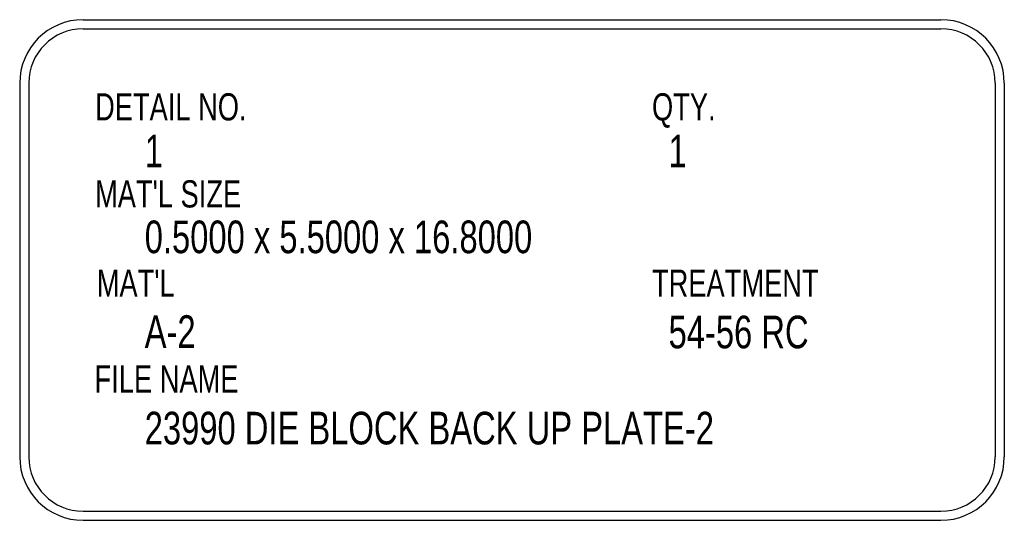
# Model space of a CAD drawing. Header units: inches. Extents: x 220 to 877, y 4 to 174.
# Tile 284 of 656: x 405.02 to 407.74, y 90.6 to 91.98. Entities that reach past the tile are written whole.
import ezdxf

# ---------------------------------------------------------------- set-up
doc = ezdxf.new("R2010")
doc.units = ezdxf.units.IN
doc.header["$LTSCALE"] = 0.5
doc.header["$MEASUREMENT"] = 0
doc.layers.add('SID-M-D', color=42, linetype='Continuous')
doc.styles.add('SLDTEXTSTYLE0', font='TXT', dxfattribs={"width": 0.5957446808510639})

msp = doc.modelspace()

# ---------------------------------------------------------------- linework, layer by layer
at = {"layer": 'SID-M-D'}
for p, q in [((405.1974883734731, 91.98322298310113), (407.5634727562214, 91.98322298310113)), ((405.1974883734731, 91.95822298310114), (407.5634727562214, 91.95822298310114)), ((405.0224883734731, 91.80822298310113), (405.0224883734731, 90.77770139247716)), ((405.0474883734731, 91.80822298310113), (405.0474883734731, 90.77770139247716)), ((407.7134727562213, 91.80822298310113), (407.7134727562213, 90.77770139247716)), ((407.7384727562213, 91.80822298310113), (407.7384727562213, 90.77770139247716)), ((405.1974883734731, 90.62770139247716), (407.5634727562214, 90.62770139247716)), ((405.1974883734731, 90.60270139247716), (407.5634727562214, 90.60270139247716))]:
    msp.add_line(p, q, dxfattribs=at)
for centre, radius, start, end in [((405.1974883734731, 91.80822298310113), 0.1750000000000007, 90, 180), ((407.5634727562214, 91.80822298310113), 0.1750000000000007, 0, 90), ((405.1974883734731, 91.80822298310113), 0.1500000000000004, 90, 180), ((407.5634727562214, 91.80822298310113), 0.1500000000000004, 0, 90), ((405.1974883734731, 90.77770139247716), 0.1750000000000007, 180, 270), ((405.1974883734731, 90.77770139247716), 0.1499999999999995, 180, 270), ((407.5634727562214, 90.77770139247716), 0.1499999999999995, 270, 0), ((407.5634727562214, 90.77770139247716), 0.1749999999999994, 270, 0)]:
    msp.add_arc(centre, radius, start, end, dxfattribs=at)

# ---------------------------------------------------------------- texts
at = {"layer": 'SID-M-D', "style": 'SLDTEXTSTYLE0'}
for s, height, width, p in [('DETAIL NO.', 0.075, 0.75, (405.230366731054, 91.70542900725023)), ('QTY.', 0.075, 0.75, (406.7666080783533, 91.70542900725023)), ('1', 0.09, 0.7500000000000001, (405.3673082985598, 91.57614951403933)), ('1', 0.09, 0.7500000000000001, (406.8123370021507, 91.57614951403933)), ("MAT'L SIZE", 0.075, 0.75, (405.230366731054, 91.4653212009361)), ('0.5000 x 5.5000 x 16.8000', 0.09, 0.7500000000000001, (405.3673082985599, 91.33934462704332)), ("MAT'L", 0.075, 0.75, (405.2349974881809, 91.21915187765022)), ('TREATMENT', 0.075, 0.75, (406.7666080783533, 91.21915187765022)), ('A-2', 0.09, 0.7500000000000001, (405.3673082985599, 91.07810786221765)), ('54-56 RC', 0.09, 0.7500000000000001, (406.8123370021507, 91.07703364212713)), ('FILE NAME', 0.075, 0.75, (405.2290723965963, 90.95502419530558)), ('23990 DIE BLOCK BACK UP PLATE-2', 0.09, 0.7500000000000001, (405.3673082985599, 90.81200682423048))]:
    msp.add_text(s, height=height, dxfattribs=dict(at, width=width)).set_placement(p)

doc.saveas('drawing.dxf')
